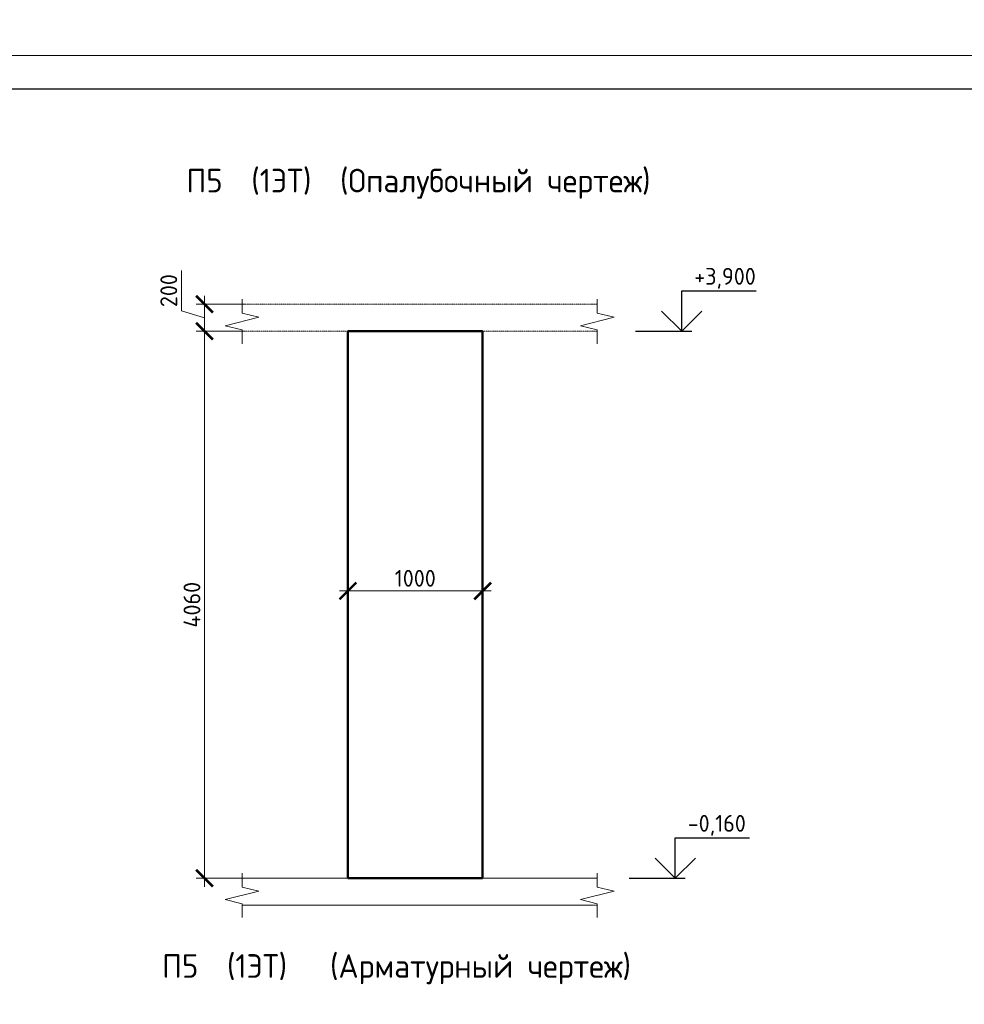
# Model space of a CAD drawing. Header units: millimetres. Extents: x 263826 to 1718326, y -423071 to 70137.
# Tile 376 of 486: x 680473 to 694498, y -124789 to -110173. Entities that reach past the tile are written whole.
import ezdxf

# ---------------------------------------------------------------- set-up
doc = ezdxf.new("R2010")
doc.units = ezdxf.units.MM
doc.linetypes.add('01 Штриховая _4 мм_', pattern=[6, 3.5, -2.5])
for name, color, linetype, lineweight in [('AF_Perekritie', 90, 'Continuous', 18), ('AF_Stena', 90, 'Continuous', 18), ('KR_Fundament', 253, 'Continuous', 18), ('Выноски', 20, 'Continuous', 20), ('РАЗМЕРЫ', 1, 'Continuous', 9), ('ТОНКИЕ', 7, 'Continuous', 9)]:
    doc.layers.add(name, color=color, linetype=linetype, lineweight=lineweight)
doc.layers.add('ТОЛСТЫЕ_ОСНОВНЫЕ', color=6, linetype='Continuous')
doc.styles.add('GOST-2.304_Type-B', font='GOST_Common.ttf')
doc.styles.add('ГОСТ', font='GOST_Common.ttf')
doc.dimstyles.new('мой 25', dxfattribs={"dimscale": 100, "dimtxt": 2.5, "dimasz": 2.5, "dimexe": 1.25, "dimexo": 0.625, "dimtad": 1, "dimdec": 0, "dimlfac": 0.5, "dimtxsty": 'GOST-2.304_Type-B', "dimblk": 'ARCHTICK', "dimcen": 2.5, "dimdle": 1.25, "dimaunit": 1, "dimadec": 1, "dimazin": 2, "dimtfac": 1, "dimtdec": 0, "dimtmove": 1, "dimatfit": 3, "dimfxl": 6, "dimfxlon": 1, "dimtfill": 1, "dimlwd": -1, "dimlwe": -1, "dimarcsym": 0})

# ---------------------------------------------------------------- blocks, each defined once
blk = doc.blocks.new('_ArchTick')
at = {"color": 0, "linetype": 'ByBlock', "const_width": 0.15}
blk.add_lwpolyline([(-0.5, -0.5), (0.5, 0.5)], dxfattribs=at)
blk = doc.blocks.new('*D355')
at = {"layer": 'DEFPOINTS', "color": 0, "transparency": 16777216}
for p in [(687346, -116634), (685346, -116854), (687346, -118653)]:
    blk.add_point(p, dxfattribs=at)
at = {"layer": 'РАЗМЕРЫ', "color": 0, "linetype": 'Continuous', "transparency": 16777216}
for p, q in [((685346, -118053), (685346, -118778)), ((687346, -118053), (687346, -118778)), ((685221, -118653), (687471, -118653))]:
    blk.add_line(p, q, dxfattribs=at)
at = {"layer": 'РАЗМЕРЫ', "color": 0, "transparency": 16777216, "xscale": 250, "yscale": 250, "zscale": 250, "rotation": 180}
blk.add_blockref('_ArchTick', (685346, -118653), dxfattribs=at)
at = {"layer": 'РАЗМЕРЫ', "color": 0, "transparency": 16777216, "xscale": 250, "yscale": 250, "zscale": 250}
blk.add_blockref('_ArchTick', (687346, -118653), dxfattribs=at)
at = {"layer": 'РАЗМЕРЫ', "color": 0, "lineweight": 0, "transparency": 16777216, "insert": (686346, -118465), "char_height": 250, "attachment_point": 5, "style": 'GOST-2.304_Type-B', "bg_fill": 3, "box_fill_scale": 1.1, "bg_fill_color": 256, "bg_fill_true_color": 13158600, "bg_fill_transparency": 0}
blk.add_mtext('1000', dxfattribs=at)
blk = doc.blocks.new('*D363')
at = {"layer": 'DEFPOINTS', "color": 0, "transparency": 16777216}
for p in [(684136, -114398), (683217, -114798), (684136, -114798)]:
    blk.add_point(p, dxfattribs=at)
at = {"layer": 'РАЗМЕРЫ', "color": 0, "linetype": 'Continuous', "transparency": 16777216}
for p, q in [((682873, -114495), (682873, -113895)), ((683217, -114273), (683217, -114923)), ((683817, -114398), (683092, -114398)), ((683217, -114598), (682873, -114495)), ((683817, -114798), (683092, -114798))]:
    blk.add_line(p, q, dxfattribs=at)
at = {"layer": 'РАЗМЕРЫ', "color": 0, "transparency": 16777216, "xscale": 250, "yscale": 250, "zscale": 250}
for p, rotation in [((683217, -114398), 90), ((683217, -114798), 270)]:
    blk.add_blockref('_ArchTick', p, dxfattribs=dict(at, rotation=rotation))
at = {"layer": 'РАЗМЕРЫ', "color": 0, "lineweight": 0, "transparency": 16777216, "insert": (682686, -114195), "char_height": 250, "attachment_point": 5, "rotation": 90, "style": 'GOST-2.304_Type-B', "bg_fill": 3, "box_fill_scale": 1.1, "bg_fill_color": 256, "bg_fill_true_color": 13158600, "bg_fill_transparency": 0}
blk.add_mtext('200', dxfattribs=at)
blk = doc.blocks.new('*U46')
at = {"layer": 'ТОЛСТЫЕ_ОСНОВНЫЕ', "color": 6}
blk.add_lwpolyline([(20, 5), (415, 5), (415, 292), (20, 292)], close=True, dxfattribs=at)
at = {"layer": 'ТОНКИЕ'}
blk.add_lwpolyline([(0, 0), (420, 0), (420, 297), (0, 297)], close=True, dxfattribs=at)
blk = doc.blocks.new('*D366')
at = {"layer": 'DEFPOINTS', "color": 0, "transparency": 16777216}
for p in [(684136, -114798), (683217, -122918), (684695, -122918)]:
    blk.add_point(p, dxfattribs=at)
at = {"layer": 'РАЗМЕРЫ', "color": 0, "linetype": 'Continuous', "transparency": 16777216}
for p, q in [((683217, -114673), (683217, -123043)), ((683817, -114798), (683092, -114798)), ((683817, -122918), (683092, -122918))]:
    blk.add_line(p, q, dxfattribs=at)
at = {"layer": 'РАЗМЕРЫ', "color": 0, "transparency": 16777216, "xscale": 250, "yscale": 250, "zscale": 250}
for p, rotation in [((683217, -114798), 90), ((683217, -122918), 270)]:
    blk.add_blockref('_ArchTick', p, dxfattribs=dict(at, rotation=rotation))
at = {"layer": 'РАЗМЕРЫ', "color": 0, "lineweight": 0, "transparency": 16777216, "insert": (683030, -118858), "char_height": 250, "attachment_point": 5, "rotation": 90, "style": 'GOST-2.304_Type-B', "bg_fill": 3, "box_fill_scale": 1.1, "bg_fill_color": 256, "bg_fill_true_color": 13158600, "bg_fill_transparency": 0}
blk.add_mtext('4060', dxfattribs=at)

msp = doc.modelspace()

# ---------------------------------------------------------------- linework, layer by layer
at = {"elevation": 3100}
for points in [[(690302.25064, -114197.78627), (691407.52539, -114197.78627)], [(690302.25064, -114797.78627), (690302.25064, -114197.78627)], [(690602.25064, -114497.78627), (690302.25064, -114797.78627), (690002.25064, -114497.78627)], [(689617.68389, -114797.78627), (690452.25064, -114797.78627)], [(690205.50139, -122317.78627), (691310.77613, -122317.78627)], [(690205.50139, -122917.78627), (690205.50139, -122317.78627)], [(690505.50139, -122617.78627), (690205.50139, -122917.78627), (689905.50139, -122617.78627)], [(689520.93463, -122917.78627), (690355.50139, -122917.78627)]]:
    msp.add_lwpolyline(points, dxfattribs=at)
at = {"layer": 'AF_Perekritie', "linetype": '01 Штриховая _4 мм_', "lineweight": 9}
for p, q in [((688966.48318, -114397.78627, 3100), (683775.65421, -114397.78627, 3100)), ((688966.5824, -114397.78627, 3100), (689047.93876, -114397.78627, 3100)), ((683775.65421, -114797.78627, 3100), (688966.48318, -114797.78627, 3100)), ((689047.93876, -114797.78627, 3100), (688966.5824, -114797.78627, 3100)), ((688966.5824, -122917.78627, 3100), (689047.93876, -122917.78627, 3100)), ((689047.93876, -123317.78627, 3100), (688966.5824, -123317.78627, 3100))]:
    msp.add_line(p, q, dxfattribs=at)
at = {"layer": 'AF_Stena', "lineweight": 50}
for p, q in [((687346.43329, -114797.78627, 3100), (685346.43329, -114797.78627, 3100)), ((685346.43329, -114797.78627, 3100), (685346.43329, -122917.78627, 3100)), ((687346.43329, -122917.78627, 3100), (687346.43329, -114797.78627, 3100)), ((685346.43329, -122917.78627, 3100), (687346.43329, -122917.78627, 3100))]:
    msp.add_line(p, q, dxfattribs=at)
at = {"layer": 'AF_Stena', "lineweight": 20, "elevation": 3100}
for points in [[(683775.65421, -114472.78627), (683775.65421, -114322.78627)], [(689047.93876, -114472.78627), (689047.93876, -114322.78627)], [(683775.65421, -114472.78627), (683775.65421, -114527.78647)], [(683775.65421, -114527.78647), (684025.65421, -114590.28647)], [(689047.93876, -114472.78627), (689047.93876, -114527.78647)], [(689047.93876, -114527.78647), (689297.93876, -114590.28647)], [(684025.65421, -114590.28647), (683525.65421, -114715.28647)], [(683525.65421, -114715.28647), (683775.65421, -114777.78647)], [(689297.93876, -114590.28647), (688797.93876, -114715.28647)], [(688797.93876, -114715.28647), (689047.93876, -114777.78647)], [(683775.65421, -114777.78647), (683775.65421, -114832.78667)], [(683775.65421, -114832.78667), (683775.65421, -114982.78667)], [(689047.93876, -114777.78647), (689047.93876, -114832.78667)], [(689047.93876, -114832.78667), (689047.93876, -114982.78667)], [(689047.93876, -122992.78627), (689047.93876, -122842.78627)], [(689047.93876, -122992.78627), (689047.93876, -123047.78647)], [(689047.93876, -123047.78647), (689297.93876, -123110.28647)], [(689297.93876, -123110.28647), (688797.93876, -123235.28647)], [(683525.65421, -123235.28647), (683775.65421, -123297.78647)], [(683775.65421, -123297.78647), (683775.65421, -123352.78667)], [(683775.65421, -123352.78667), (683775.65421, -123502.78667)], [(688797.93876, -123235.28647), (689047.93876, -123297.78647)], [(689047.93876, -123297.78647), (689047.93876, -123352.78667)], [(689047.93876, -123352.78667), (689047.93876, -123502.78667)]]:
    msp.add_lwpolyline(points, dxfattribs=at)
at = {"layer": 'KR_Fundament', "lineweight": 9}
for p, q in [((689047.93876, -122917.78627, 3100), (683775.65421, -122917.78627, 3100)), ((683775.65421, -123317.78627, 3100), (688966.48318, -123317.78627, 3100))]:
    msp.add_line(p, q, dxfattribs=at)

# ---------------------------------------------------------------- texts
at = {"style": 'GOST-2.304_Type-B'}
for s, p in [('+3,900', (690488.16911, -114107.78627, 3100)), ('-0,160', (690391.41986, -122227.78627, 3100))]:
    msp.add_text(s, height=249.999994, dxfattribs=at).set_placement(p)
at = {"layer": 'РАЗМЕРЫ', "char_height": 350, "attachment_point": 5, "style": 'GOST-2.304_Type-B'}
for s, width, insert in [('П5  (1ЭТ)  (Опалубочный чертеж)', 9816.0881275, (686393.35872, -112609.3933, 3100)), ('П5  (1ЭТ)   (Арматурный чертеж)', 10326.6934546, (686067.59389, -124268.26218, 3100))]:
    msp.add_mtext_dynamic_manual_height_columns(s, width=width, gutter_width=625, heights=[0], dxfattribs=dict(at, insert=insert))

# ---------------------------------------------------------------- next in the draw order: dimensions: what is measured, and where the dimension line sits
at = {"layer": 'РАЗМЕРЫ', "color": 146, "lineweight": 0}
dim = msp.add_linear_dim(base=(683217.15682, -114797.78627, 3100), p1=(684136.12415, -114397.78627, 3100), p2=(684136.12415, -114797.78627, 3100), angle=90, dimstyle='мой 25', dxfattribs=at)
dim.commit()
dim.dimension.update_dxf_attribs({"geometry": '*D363', "text_midpoint": (682685.90682, -114432.16127, 3100)})
at = {"layer": 'РАЗМЕРЫ', "color": 146, "lineweight": 0, "true_color": 0x006272}
dim = msp.add_linear_dim(base=(687346.43329, -118652.55777, 3100), p1=(685346.43329, -116854.49452, 3100), p2=(687346.43329, -116633.96833, 3100), dimstyle='мой 25', dxfattribs=at)
dim.commit()
dim.dimension.update_dxf_attribs({"geometry": '*D355', "text_midpoint": (686346.43329, -118465.05777, 3100)})

# ---------------------------------------------------------------- next in the draw order: block references
at = {"xscale": 100, "yscale": 100, "zscale": 100}
msp.add_blockref('*U46', (678220.13429, -140403.68415, 3100), dxfattribs=at)

# ---------------------------------------------------------------- next in the draw order: dimensions: what is measured, and where the dimension line sits
at = {"layer": 'РАЗМЕРЫ', "color": 146, "lineweight": 0}
dim = msp.add_linear_dim(base=(683217.15682, -122917.78627, 3100), p1=(684136.12415, -114797.78627, 3100), p2=(684694.79735, -122917.78627, 3100), angle=90, dimstyle='мой 25', dxfattribs=at)
dim.commit()
dim.dimension.update_dxf_attribs({"geometry": '*D366', "text_midpoint": (683029.65682, -118857.78627, 3100)})

# ---------------------------------------------------------------- next in the draw order: linework, layer by layer
at = {"layer": 'AF_Stena', "lineweight": 20, "elevation": 3100}
for points in [[(683775.65421, -122992.78627), (683775.65421, -122842.78627)], [(683775.65421, -122992.78627), (683775.65421, -123047.78647)], [(683775.65421, -123047.78647), (684025.65421, -123110.28647)], [(684025.65421, -123110.28647), (683525.65421, -123235.28647)]]:
    msp.add_lwpolyline(points, dxfattribs=at)
at = {"layer": 'KR_Fundament', "lineweight": 9}
msp.add_line((688966.48318, -122917.78627, 3100), (683775.65421, -122917.78627, 3100), dxfattribs=at)

# ---------------------------------------------------------------- next in the draw order: texts
at = {"layer": 'Выноски'}
note = msp.add_mtext_static_columns([''] * 2, width=18679.7309208, gutter_width=20.19117, height=0, dxfattribs=dict(at, insert=(415001.40784, -101131.04754), char_height=250, attachment_point=1, style='ГОСТ'))
for column, words in zip([note] + note.columns.linked_columns, ['\\pi1500;{\\H2x;Общие указания:}\\P1.^IРабочая документация разработана в соответствии с заданием на проектирование, требованиями {\\H3x; }действующих технических регламентов, стандартов, сводов правил и других документов, содержащих установленные {\\H1.16667x; }требования.{\\H1.77778x; }\\P2.^IРабочая документация выполнена в соответствии со следующими нормативными и техническими {\\H1.57407x; }документами:{\\H1.64198x; }\\P-^IСП 20.13330.2016 "Нагрузки и воздействия";{\\H1.61934x; }\\P-^IСП 63.13330.2018 "Бетонные и железобетонные конструкции. Основные положения";{\\H1.62689x; }\\P-^IСП 70.13330.2012 "Несущие и ограждающие конструкции".{\\H1.62437x; }\\P4.^IЗа относительную отметку 0,000 принята отметка чистого пола первого этажа, соответствующая {\\H1.62521x; }абсолютной отметке 648,00 в Балтийской системе высот.{\\H1.62493x; }\\P{\\fISOCPEUR|b0|i0|c204|p34;5.^IПеречень видов работ, для которых необходимо составлять акты освидетельствования скрытых \\H1.62502x; \\H0.61538x;работ:\\H1.62499x; \\H0.61539x;\\P-^Iсоответствие арматуры (длина, диаметры, распределение по площади элементов, количество и т.д.), \\H1.725x; \\H0.57971x;закладных деталей рабочим чертежам;\\H1.67917x; \\H0.59553x;\\P-^Iустройство и армирование монолитных стен;\\H1.60694x; \\H0.6223x;\\P-^Iосвидетельствование опалубки перед бетонированием;\\H1.63102x; \\H0.61311x;\\P-^Iотбор контрольных проб бетона;\\H1.62299x; \\H0.61615x;\\P-^Iсоответствие законченных железобетонных конструкций проекту с отображением качества работ;\\H1.62567x; \\H0.61513x;\\P-^Iустройство монолитных конструкций, выполняемых в зимнее время;\\H1.62478x; \\H0.61547x;\\P\\fISOCPEUR|b0|i0|c0|p34;6.^I\\fISOCPEUR|b0|i0|c204|p34;Запрещается выполнение последующих работ при отсутствии актов освидетельствования \\H1.62507x; \\H0.61536x;предшествующих скрытых работ во всех случаях.\\H1.62498x; \\H0.61539x;\\P\\fISOCPEUR|b0|i0|c0|p34;7.^I\\fISOCPEUR|b0|i0|c204|p34;Арматура класса А240 и А500С по ГОСТ 34028-2016, материал монолитных конструкций - бетон \\H1.62501x; \\H0.61538x;тяжелый класса В25 по ГОСТ 26633-2015.\\H1.625x; \\H0.61539x;\\P\\fISOCPEUR|b0|i0|c0|p34;8.^I\\fISOCPEUR|b0|i0|c204|p34;Работы по бетонированию монолитных конструкций вести в соответствии со СП 70.13330.2012 \\H1.625x; \\H0.61538x;"Несущие и ограждающие конструкции".\\H1.625x; \\H0.61538x;\\P\\fISOCPEUR|b0|i0|c0|p34;9.^I\\fISOCPEUR|b0|i0|c204|p34;Все строительно-монтажные работы необходимо выполнять в соответствии со СНиП 12-03-2001 \\H1.625x; \\H0.61538x;"Безопасность труда в строительстве. Часть 1. Общие требования.", Безопасность труда в строительстве. Часть \\H1.625x; \\H0.61538x;2. Строительное производство". Строительство здания должно производиться в соответствии с проектом \\H1.625x; \\H0.61538x;производства работ (ППР).\\H1.725x; \\H0.57971x;\\P\\fISOCPEUR|b0|i0|c0|p34;10.^I\\fISOCPEUR|b0|i0|c204|p34;При отсутствии ППР производство строительно-монтажных работ запрещается.\\H1.67917x; \\H0.59553x;\\P\\fISOCPEUR|b0|i0|c0|p34;11.^I\\fISOCPEUR|b0|i0|c204|p34;Бетон следует укладывать в бетонные конструкции горизонтальными слоями одинаковой толщины без \\H1.60694x; \\H0.6223x;разрывов, с последовательным направлением укладки в одну сторону во всех слоях.\\H1.63102x; \\H0.61311x;\\P\\fISOCPEUR|b0|i0|c0|p34;12.^I\\fISOCPEUR|b0|i0|c204|p34;В начальный период твердения бетон необходимо защищать от попадания атмосферных осадков или \\H1.62299x; \\H0.61615x;потерь влаги.\\H1.62567x; \\H0.61513x;\\P\\fISOCPEUR|b0|i0|c0|p34;13.^I\\fISOCPEUR|b0|i0|c204|p34;Уход за свежеуложенным бетоном начинать сразу после укладки бетонной смеси и осуществлять до \\H1.62478x; \\H0.61547x;достижения прочности бетона не менее 70% от проектной.\\H1.62507x; \\H0.61536x;\\P\\fISOCPEUR|b0|i0|c0|p34;14.^I\\fISOCPEUR|b0|i0|c204|p34;Проект рассчитан на производство работ в период положительных температур. В случае выполнения \\H1.62498x; \\H0.61539x;работ при отрицательных температурах необходимо выполнять требования СНиП часть 3 по производству работ \\H1.62501x; \\H0.61538x;и ППР.\\H1.625x; \\H0.61539x;\\P\\fISOCPEUR|b0|i0|c0|p34;15.^I\\fISOCPEUR|b0|i0|c204|p34;При минимальной температуре воздуха до минус 15°С допускается:\\H1.625x; \\H0.61538x;\\P-^Iвыдерживание бетона в конструкции методом термоса, при предварительном разогреве бетонной \\H1.625x; \\H0.61538x;смеси, \\H1.625x; \\H0.61538x;\\P-^Iфорсированный электроразогрев бетона в конструкции с повторным уплотнением.\\H1.625x; \\H0.61538x;\\PПри минимальной температуре воздуха до минус 25°С допускается:\\H1.625x; \\H0.61538x;\\P-^Iобогрев бетона в греющей опалубке с помощью низкотемпературных электронагревателей,\\H1.625x; \\H0.61538x;\\P-^Iэлектродный сквозной прогреб бетона,\\H1.625x; \\H0.61538x;\\P-^Iэлектрообогрев с помощью греющего провода.\\H1.625x; \\H0.61538x;\\P}16.^IЗаполнителем для бетона служит щебень твердых пород, наибольшая фракция щебня не должна превышать {\\H1.625x; }40мм.{\\H1.625x; }\\P17.^IВ процессе бетонирования обеспечить соблюдение защитных слоев и мест положения рабочей арматуры {\\H1.625x; }согласно проекту. Величина защитного слоя продольной рабочей арматуры у боковых граней стен монолитных {\\H1.625x; }участков должны быть не менее 20мм и не менее диаметра продольной рабочей арматуры конструкции, величина {\\H1.625x; }защитного слоя поперечной арматуры - не менее 10мм. {\\H1.625x; }\\P\\pi0;             18.Крестовые соединения стержней продольной и поперечной арматуры, соединение стержней продольной {\\H1.625x; }арматуры по длине выполнить вязкой отожженой проволокой диаметром 2,0-3,0мм.{\\H1.625x; }\\P\\pi1500;{\\H1.625x; }', '']):
    column.text = words

doc.saveas('drawing.dxf')
